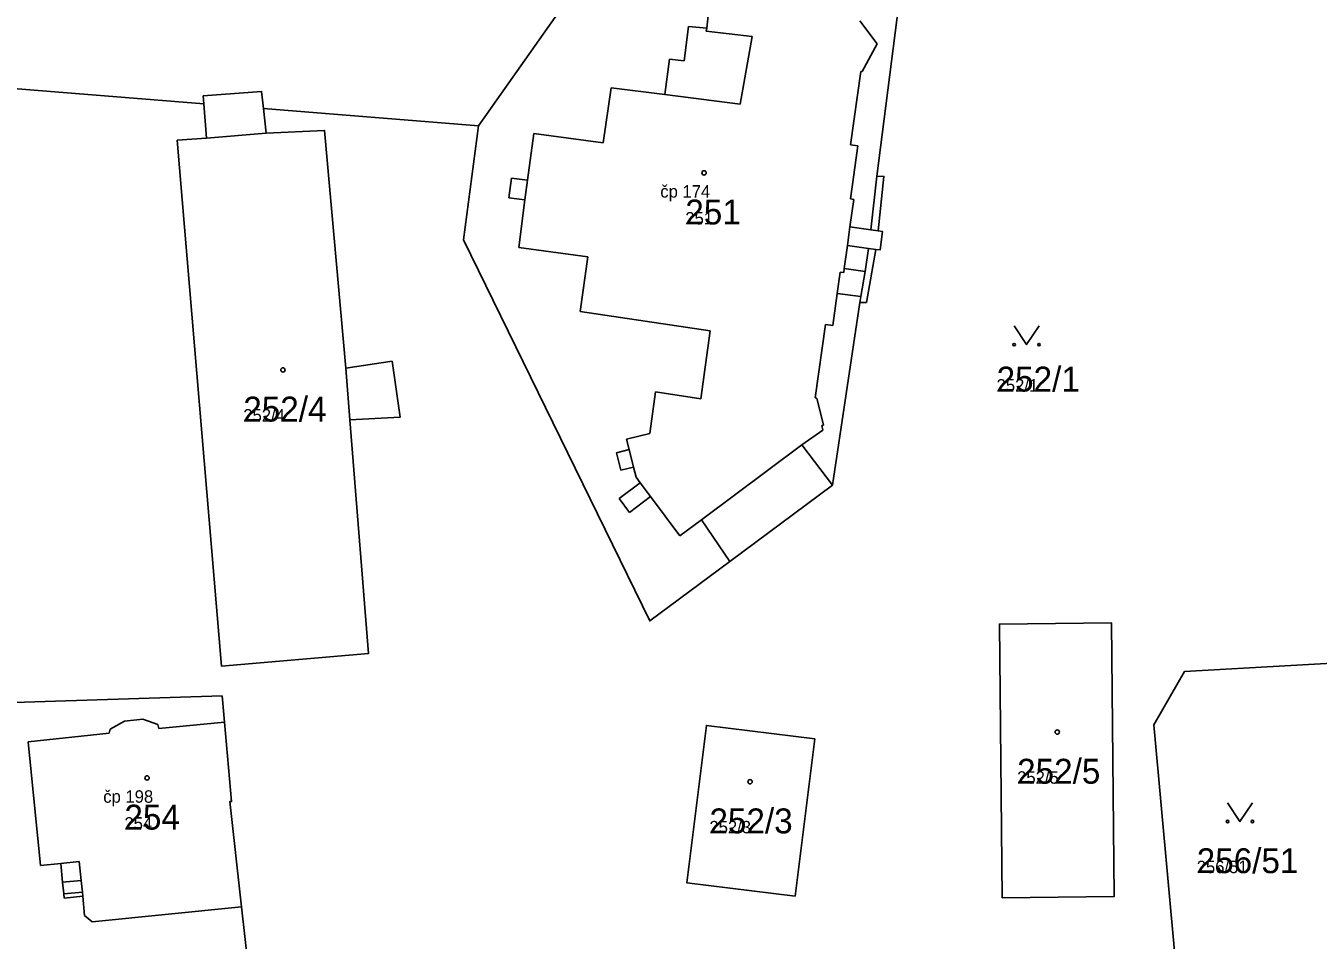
# Model space of a CAD drawing. Extents: x -763628 to -761565, y -976033 to -973833.
# Drawn here: x -762529.8 to -762425.9, y -974584.7 to -974511.2 of the extents above; entities that cross this region are included whole.
import ezdxf

# ---------------------------------------------------------------- set-up
doc = ezdxf.new("R2010")
doc.units = 0
for name, color, linetype in [('KN_cisla parcel 1000', 7, 'Continuous'), ('KN_cisla parcel 500', 7, 'Continuous'), ('KN_cisla popisna 500', 7, 'Continuous'), ('KN_hranice parcel', 7, 'Continuous'), ('KN_vnitrni kresba parcel', 7, 'Continuous'), ('KN_znacky budov', 7, 'Continuous'), ('KN_znacky kultur', 7, 'Continuous')]:
    doc.layers.add(name, color=color, linetype=linetype)

msp = doc.modelspace()

# ---------------------------------------------------------------- linework, layer by layer
at = {"layer": 'KN_hranice parcel'}
for p, q in [((-762515.52, -974517.47), (-762544.61, -974515.14)), ((-762493.44, -974519.23), (-762510.73, -974517.85))]:
    msp.add_line(p, q, dxfattribs=at)
for points in [[(-762459.51, -974508.37), (-762468.14, -974496.7), (-762472.95, -974490.19), (-762493.44, -974519.23)], [(-762493.44, -974519.23), (-762494.64, -974528.4), (-762479.67, -974559.02), (-762473.23, -974554.24), (-762464.98, -974548.11), (-762462.77, -974533.42), (-762462.25, -974533.43), (-762461.5, -974529.16), (-762461.15, -974529.21), (-762460.95, -974527.73), (-762461.29, -974527.68), (-762460.84, -974523.3), (-762461.41, -974523.29), (-762459.51, -974508.37)], [(-762510.73, -974517.85), (-762510.52, -974519.83), (-762505.81, -974519.6), (-762504.1, -974538.7), (-762500.39, -974538.15), (-762499.75, -974542.65), (-762503.78, -974542.87), (-762502.29, -974561.65), (-762514.11, -974562.66), (-762517.66, -974520.39), (-762515.32, -974520.22), (-762515.52, -974517.47)], [(-762510.73, -974517.85), (-762510.88, -974516.47), (-762515.57, -974516.83), (-762515.52, -974517.47)], [(-762451.34, -974581.28), (-762451.55, -974559.28), (-762442.53, -974559.19), (-762442.33, -974581.19), (-762451.34, -974581.28)], [(-762437.43, -974586.17), (-762439.14, -974567.38), (-762436.66, -974563.08), (-762411.02, -974561.64)], [(-762542.53, -974565.97), (-762514.05, -974565.05), (-762513.86, -974567.16), (-762513.29, -974573.55), (-762513.44, -974573.55), (-762512.49, -974582), (-762511.26, -974592.96)], [(-762467.97, -974581.16), (-762476.68, -974580.09), (-762475.11, -974567.43), (-762466.4, -974568.51), (-762467.97, -974581.16)]]:
    msp.add_lwpolyline(points, dxfattribs=at)
at = {"layer": 'KN_vnitrni kresba parcel'}
for p, q in [((-762474.72, -974508.11), (-762475.09, -974511.39)), ((-762476.56, -974511.24), (-762476.91, -974514.01)), ((-762475.09, -974511.39), (-762476.56, -974511.24)), ((-762462.77, -974510.78), (-762461.37, -974512.63)), ((-762475.12, -974511.61), (-762475.09, -974511.39)), ((-762471.43, -974512.06), (-762475.12, -974511.61)), ((-762472.41, -974517.48), (-762471.43, -974512.06)), ((-762461.37, -974512.63), (-762462.58, -974514.86)), ((-762478.09, -974513.86), (-762478.45, -974516.72)), ((-762476.91, -974514.01), (-762478.09, -974513.86)), ((-762462.71, -974514.86), (-762463.54, -974520.77)), ((-762462.58, -974514.86), (-762462.71, -974514.86)), ((-762483.42, -974520.61), (-762482.77, -974516.18)), ((-762482.77, -974516.18), (-762478.45, -974516.72)), ((-762478.45, -974516.72), (-762472.41, -974517.48)), ((-762515.32, -974520.22), (-762510.52, -974519.83)), ((-762489.49, -974523.6), (-762488.99, -974519.84)), ((-762488.99, -974519.84), (-762483.42, -974520.61)), ((-762463.54, -974520.77), (-762462.94, -974520.85)), ((-762462.94, -974520.85), (-762463.53, -974525.1)), ((-762490.99, -974525.02), (-762490.78, -974523.43)), ((-762490.78, -974523.43), (-762489.49, -974523.6)), ((-762489.7, -974525.19), (-762489.49, -974523.6)), ((-762461.89, -974527.59), (-762461.41, -974523.29)), ((-762489.7, -974525.19), (-762490.99, -974525.02)), ((-762490.2, -974529), (-762489.7, -974525.19)), ((-762463.26, -974525.14), (-762463.57, -974527.36)), ((-762463.53, -974525.1), (-762463.26, -974525.14)), ((-762463.57, -974527.36), (-762463.77, -974528.84)), ((-762463.57, -974527.36), (-762461.89, -974527.59)), ((-762461.89, -974527.59), (-762461.29, -974527.68)), ((-762464.03, -974530.7), (-762463.77, -974528.84)), ((-762463.77, -974528.84), (-762462.09, -974529.08)), ((-762484.65, -974529.75), (-762490.2, -974529)), ((-762485.27, -974534.15), (-762484.65, -974529.75)), ((-762462.09, -974529.08), (-762462.35, -974530.93)), ((-762462.09, -974529.08), (-762461.5, -974529.16)), ((-762464.35, -974530.98), (-762464.59, -974532.71)), ((-762464.07, -974531.02), (-762464.35, -974530.98)), ((-762464.03, -974530.7), (-762464.07, -974531.02)), ((-762462.35, -974530.93), (-762464.03, -974530.7)), ((-762462.35, -974530.93), (-762462.69, -974532.95)), ((-762464.59, -974532.71), (-762464.95, -974535.28)), ((-762464.59, -974532.71), (-762462.69, -974532.95)), ((-762462.69, -974532.95), (-762462.77, -974533.42)), ((-762474.82, -974535.7), (-762485.27, -974534.15)), ((-762475.57, -974541.17), (-762474.82, -974535.7)), ((-762465.54, -974535.19), (-762466.36, -974541.1)), ((-762464.95, -974535.28), (-762465.54, -974535.19)), ((-762503.78, -974542.87), (-762504.1, -974538.7)), ((-762479.66, -974543.95), (-762479.2, -974540.62)), ((-762479.2, -974540.62), (-762475.57, -974541.17)), ((-762466.36, -974541.1), (-762466.23, -974541.11)), ((-762466.23, -974541.11), (-762465.7, -974543.28)), ((-762465.7, -974543.28), (-762465.83, -974543.32)), ((-762465.83, -974543.32), (-762465.74, -974543.68)), ((-762481.53, -974544.41), (-762479.66, -974543.95)), ((-762481.32, -974545.26), (-762481.53, -974544.41)), ((-762465.74, -974543.68), (-762467.44, -974544.88)), ((-762482.35, -974545.51), (-762481.32, -974545.26)), ((-762482, -974546.91), (-762482.35, -974545.51)), ((-762481.32, -974545.26), (-762480.97, -974546.66)), ((-762467.44, -974544.88), (-762475.51, -974550.89)), ((-762464.98, -974548.11), (-762467.44, -974544.88)), ((-762480.97, -974546.66), (-762482, -974546.91)), ((-762480.77, -974547.48), (-762480.97, -974546.66)), ((-762480.44, -974547.92), (-762480.77, -974547.48)), ((-762482.13, -974549.19), (-762480.44, -974547.92)), ((-762480.44, -974547.92), (-762479.61, -974549.03)), ((-762481.31, -974550.3), (-762482.13, -974549.19)), ((-762479.61, -974549.03), (-762481.31, -974550.3)), ((-762477.25, -974552.19), (-762479.61, -974549.03)), ((-762475.51, -974550.89), (-762477.25, -974552.19)), ((-762475.51, -974550.89), (-762473.23, -974554.24)), ((-762523.06, -974567.73), (-762521.89, -974567.09)), ((-762521.89, -974567.09), (-762520.44, -974566.92)), ((-762520.44, -974566.92), (-762519.22, -974567.36)), ((-762519.22, -974567.36), (-762519.13, -974567.68)), ((-762519.13, -974567.68), (-762513.86, -974567.16)), ((-762529.65, -974568.74), (-762523.14, -974568.05)), ((-762523.14, -974568.05), (-762523.06, -974567.73)), ((-762528.65, -974578.69), (-762529.65, -974568.74)), ((-762527.03, -974578.52), (-762528.65, -974578.69)), ((-762527.03, -974578.52), (-762525.54, -974578.37)), ((-762526.89, -974580.03), (-762527.03, -974578.52)), ((-762525.54, -974578.37), (-762525.39, -974579.88)), ((-762526.89, -974580.03), (-762525.39, -974579.88)), ((-762526.79, -974580.97), (-762526.89, -974580.03)), ((-762526.79, -974580.97), (-762525.29, -974580.82)), ((-762525.39, -974579.88), (-762525.29, -974580.82)), ((-762525.29, -974580.82), (-762525.26, -974581.16)), ((-762526.75, -974581.31), (-762526.79, -974580.97)), ((-762525.26, -974581.16), (-762526.75, -974581.31)), ((-762525.13, -974582.7), (-762525.26, -974581.16)), ((-762524.51, -974583.2), (-762525.13, -974582.7)), ((-762512.49, -974582), (-762524.51, -974583.2))]:
    msp.add_line(p, q, dxfattribs=at)
at = {"layer": 'KN_znacky budov'}
for centre in [(-762475.3, -974523.01), (-762509.16, -974538.85), (-762446.9, -974567.96), (-762520.09, -974571.65), (-762471.6, -974571.95)]:
    msp.add_circle(centre, 0.175, dxfattribs=at)
at = {"layer": 'KN_znacky kultur'}
for points in [[(-762450.37, -974535.32), (-762449.37, -974536.82), (-762448.37, -974535.32)], [(-762433.21, -974573.65), (-762432.21, -974575.15), (-762431.21, -974573.65)]]:
    msp.add_lwpolyline(points, dxfattribs=at)
for centre in [(-762450.37, -974536.82), (-762448.37, -974536.82), (-762433.21, -974575.15), (-762431.21, -974575.15)]:
    msp.add_circle(centre, 0.1, dxfattribs=at)

# ---------------------------------------------------------------- texts
at = {"layer": 'KN_cisla parcel 1000'}
for s, p in [('251', (-762476.81, -974527.16)), ('252/1', (-762451.78, -974540.59)), ('252/4', (-762512.35, -974543)), ('252/5', (-762450.13, -974572.11)), ('254', (-762521.91, -974575.8)), ('252/3', (-762474.87, -974576.1)), ('256/51', (-762435.69, -974579.3))]:
    msp.add_text(s, height=2, dxfattribs=at).set_placement(p)
at = {"layer": 'KN_cisla parcel 500'}
for s, p in [('251', (-762476.81, -974527.16)), ('252/1', (-762451.78, -974540.59)), ('252/4', (-762512.35, -974543)), ('252/5', (-762450.13, -974572.11)), ('254', (-762521.91, -974575.8)), ('252/3', (-762474.87, -974576.1)), ('256/51', (-762435.69, -974579.3))]:
    msp.add_text(s, height=1, dxfattribs=at).set_placement(p)
at = {"layer": 'KN_cisla popisna 500'}
for s, p in [('čp 174', (-762478.82, -974525)), ('čp 198', (-762523.61, -974573.64))]:
    msp.add_text(s, height=1, dxfattribs=at).set_placement(p)

doc.saveas('drawing.dxf')
